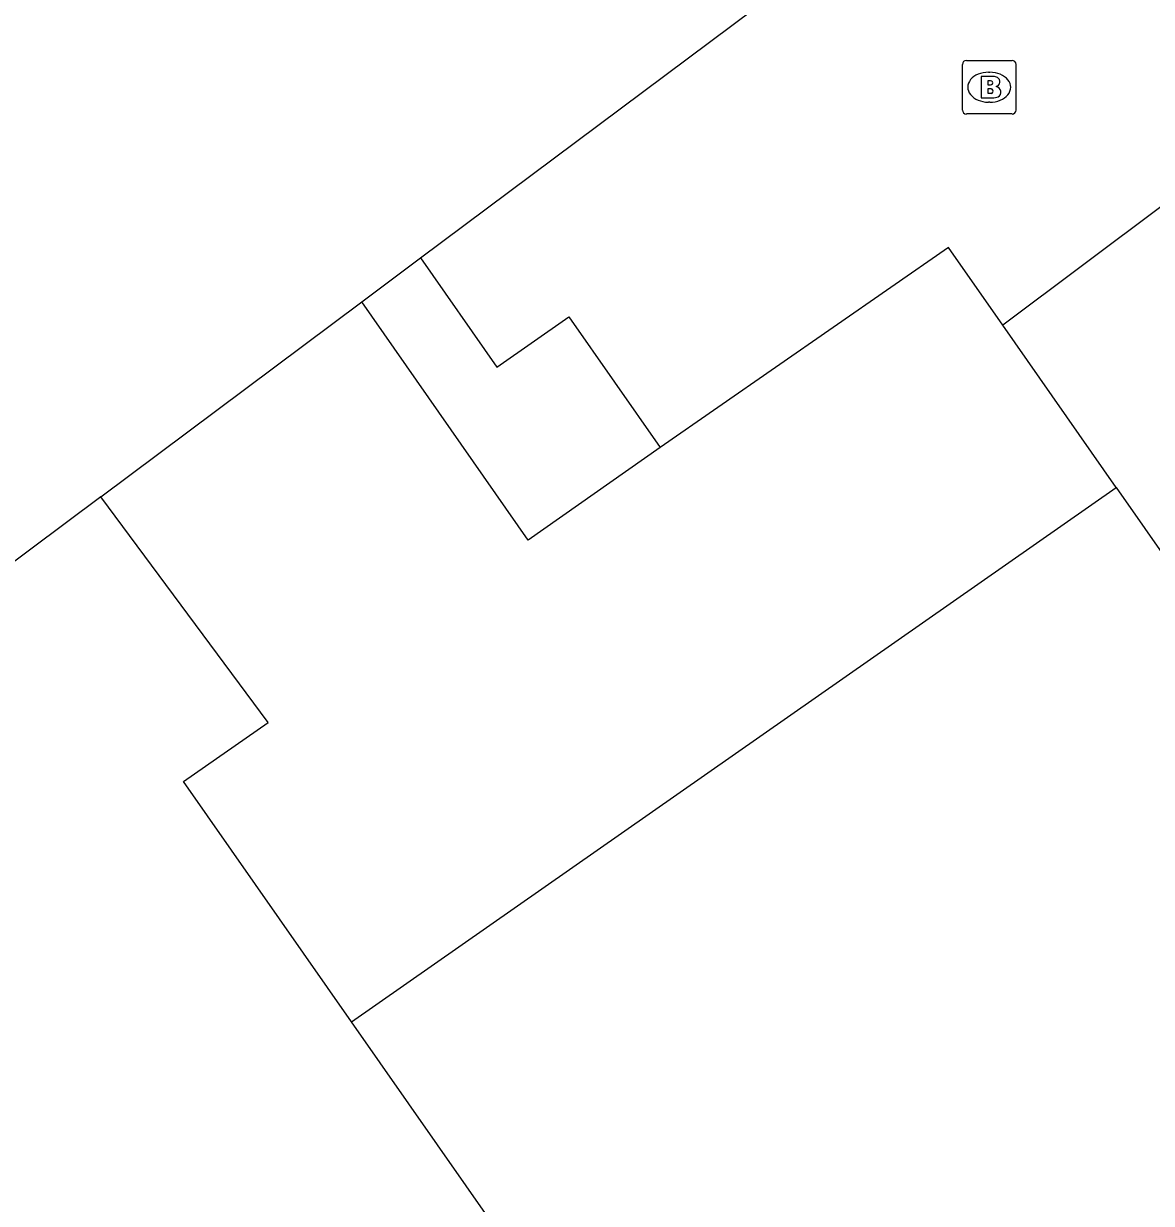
# Model space of a CAD drawing. Extents: x 161087 to 161922, y 382574 to 383873.
# Drawn here: x 161392.05 to 161413.11, y 383040.96 to 383062.99 of the extents above; entities that cross this region are included whole.
import ezdxf

# ---------------------------------------------------------------- set-up
doc = ezdxf.new("R2010")
doc.units = 0
for name, color, linetype in [('IMGEO_Brandkraan', 7, 'Continuous'), ('IMGEO_Pand', 7, 'Continuous'), ('IMGEO_Voetgangersgebied_open', 7, 'Continuous')]:
    doc.layers.add(name, color=color, linetype=linetype)

msp = doc.modelspace()

# ---------------------------------------------------------------- linework, layer by layer
at = {"layer": 'IMGEO_Brandkraan'}
for p, q in [((161409.579, 383061.377), (161409.579, 383062.229)), ((161409.654, 383062.303), (161410.506, 383062.303)), ((161410.58, 383062.229), (161410.58, 383061.377)), ((161410.067, 383062.083), (161410.092, 383062.083)), ((161410.09, 383061.523), (161410.065, 383061.523)), ((161410.506, 383061.303), (161409.654, 383061.303))]:
    msp.add_line(p, q, dxfattribs=at)
for points in [[(161409.579, 383061.377), (161409.579, 383062.229)], [(161409.654, 383062.303), (161410.506, 383062.303)], [(161410.58, 383062.229), (161410.58, 383061.377)], [(161409.927, 383062.003), (161409.927, 383061.603), (161410.14, 383061.603)], [(161410.158, 383062.003), (161409.927, 383062.003)], [(161410.106, 383061.922), (161410.052, 383061.922), (161410.052, 383061.846)], [(161410.052, 383061.846), (161410.105, 383061.846)], [(161410.114, 383061.77), (161410.052, 383061.77), (161410.052, 383061.689)], [(161410.052, 383061.689), (161410.114, 383061.689)], [(161410.506, 383061.303), (161409.654, 383061.303)]]:
    msp.add_lwpolyline(points, dxfattribs=at)
for centre, radius, start, end in [((161409.656, 383062.227), 0.0765, 91.552, 178.448), ((161409.656, 383062.227), 0.0765, 91.552, 178.448), ((161410.504, 383062.227), 0.0765, 1.552, 88.448), ((161410.504, 383062.227), 0.0765, 1.552, 88.448), ((161410.162, 383061.858), 0.145, 59.4692, 91.5367), ((161410.187, 383061.905), 0.0922, 285.5137, 58.1501), ((161410.107, 383061.884), 0.0379, 267.8285, 90.9355), ((161410.115, 383061.729), 0.0404, 269.8759, 90.5077), ((161410.192, 383061.713), 0.105, 301.3115, 78.989), ((161410.146, 383061.854), 0.251, 268.6676, 293.5347), ((161409.656, 383061.379), 0.0765, 181.552, 268.448), ((161409.656, 383061.379), 0.0765, 181.552, 268.448), ((161410.504, 383061.379), 0.0765, 271.552, 358.448), ((161410.504, 383061.379), 0.0765, 271.552, 358.448)]:
    msp.add_arc(centre, radius, start, end, dxfattribs=at)
for centre, major_axis, ratio, start_param, end_param in [((161410.066, 383061.803), (-0.387, 0.002), 0.722429, 4.712389, 7.853982), ((161410.091, 383061.803), (-0.39, 0.002), 0.717154, 1.570796, 4.712389)]:
    msp.add_ellipse(centre, major_axis=major_axis, ratio=ratio, start_param=start_param, end_param=end_param, dxfattribs=at)
at = {"layer": 'IMGEO_Pand'}
for points in [[(161399.459, 383058.615), (161408.611, 383065.45), (161406.572, 383068.175)], [(161410.333, 383057.358), (161409.317, 383058.811), (161403.938, 383055.073)], [(161398.363, 383057.796), (161399.459, 383058.615)], [(161393.488, 383054.156), (161398.363, 383057.796)], [(161403.938, 383055.073), (161401.472, 383053.348), (161398.363, 383057.796)], [(161412.451, 383054.33), (161410.333, 383057.358)], [(161393.488, 383054.156), (161390.203, 383051.702), (161387.204, 383055.697)], [(161398.174, 383044.348), (161412.451, 383054.33)], [(161412.451, 383054.33), (161427.003, 383033.515)], [(161398.174, 383044.348), (161395.036, 383048.836), (161396.615, 383049.94), (161393.488, 383054.156)], [(161412.727, 383023.533), (161409.862, 383027.631), (161398.174, 383044.348)]]:
    msp.add_lwpolyline(points, dxfattribs=at)
at = {"layer": 'IMGEO_Voetgangersgebied_open'}
for points in [[(161436.953, 383077.304), (161432.896, 383074.264), (161410.333, 383057.358)], [(161399.459, 383058.615), (161400.886, 383056.575), (161402.23, 383057.515), (161403.938, 383055.073)]]:
    msp.add_lwpolyline(points, dxfattribs=at)

doc.saveas('drawing.dxf')
